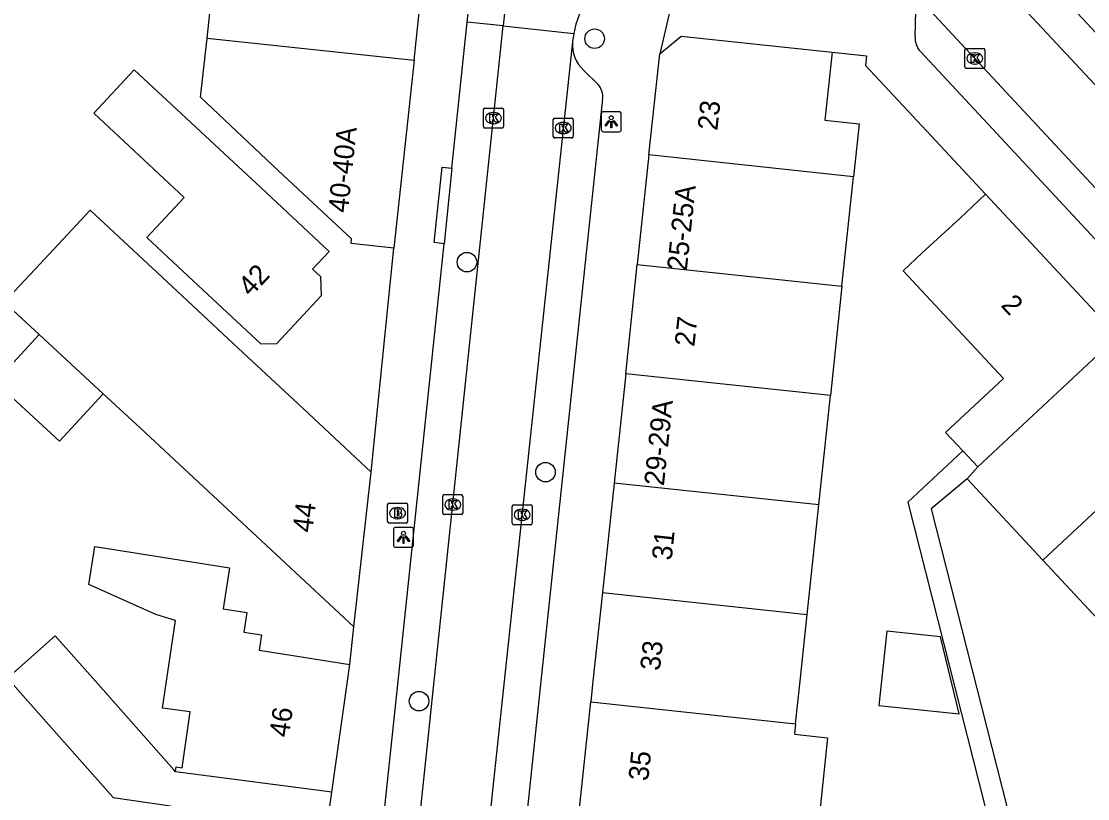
# Model space of a CAD drawing. Extents: x 159961 to 160856, y 382704 to 383353.
# Drawn here: x 160625.9 to 160679.3, y 382994.1 to 383033.1 of the extents above; entities that cross this region are included whole.
import ezdxf

# ---------------------------------------------------------------- set-up
doc = ezdxf.new("R2010")
doc.units = 0
for name, color, linetype in [('IMGEO_Boom', 7, 'Continuous'), ('IMGEO_Brandkraan', 7, 'Continuous'), ('IMGEO_Kolk', 7, 'Continuous'), ('IMGEO_Lichtpunt', 7, 'Continuous'), ('IMGEO_Muur', 7, 'Continuous'), ('IMGEO_Pand', 7, 'Continuous'), ('IMGEO_Pand_nummerreeks', 7, 'Continuous'), ('IMGEO_Rijbaan_lokaal_open', 7, 'Continuous'), ('IMGEO_Voetpad_open', 7, 'Continuous')]:
    doc.layers.add(name, color=color, linetype=linetype)

msp = doc.modelspace()

# ---------------------------------------------------------------- linework, layer by layer
at = {"layer": 'IMGEO_Boom'}
for centre in [(160654.58, 383032.2), (160648.18, 383021), (160652.118, 383010.476), (160645.78, 382999)]:
    msp.add_circle(centre, 0.489, dxfattribs=at)
at = {"layer": 'IMGEO_Brandkraan'}
for p, q in [((160644.282, 383008.925), (160645.134, 383008.925)), ((160644.207, 383007.999), (160644.207, 383008.851)), ((160644.695, 383008.705), (160644.72, 383008.705)), ((160645.208, 383008.851), (160645.208, 383007.999)), ((160645.134, 383007.925), (160644.282, 383007.925)), ((160644.718, 383008.145), (160644.693, 383008.145))]:
    msp.add_line(p, q, dxfattribs=at)
for points in [[(160644.282, 383008.925), (160645.134, 383008.925)], [(160644.207, 383007.999), (160644.207, 383008.851)], [(160644.555, 383008.625), (160644.555, 383008.225), (160644.768, 383008.225)], [(160644.786, 383008.625), (160644.555, 383008.625)], [(160644.734, 383008.544), (160644.68, 383008.544), (160644.68, 383008.468)], [(160644.68, 383008.468), (160644.733, 383008.468)], [(160644.742, 383008.392), (160644.68, 383008.392), (160644.68, 383008.311)], [(160645.208, 383008.851), (160645.208, 383007.999)], [(160645.134, 383007.925), (160644.282, 383007.925)], [(160644.68, 383008.311), (160644.742, 383008.311)]]:
    msp.add_lwpolyline(points, dxfattribs=at)
for centre, radius, start, end in [((160644.284, 383008.849), 0.0765, 91.552, 178.448), ((160644.284, 383008.849), 0.0765, 91.552, 178.448), ((160645.132, 383008.849), 0.0765, 1.552, 88.448), ((160645.132, 383008.849), 0.0765, 1.552, 88.448), ((160644.735, 383008.506), 0.0379, 267.8285, 90.9355), ((160644.743, 383008.351), 0.0404, 269.8759, 90.5077), ((160644.79, 383008.48), 0.145, 59.4692, 91.5367), ((160644.815, 383008.527), 0.0922, 285.5137, 58.1501), ((160644.82, 383008.335), 0.105, 301.3115, 78.989), ((160644.284, 383008.001), 0.0765, 181.552, 268.448), ((160644.284, 383008.001), 0.0765, 181.552, 268.448), ((160644.774, 383008.476), 0.251, 268.6676, 293.5347), ((160645.132, 383008.001), 0.0765, 271.552, 358.448), ((160645.132, 383008.001), 0.0765, 271.552, 358.448)]:
    msp.add_arc(centre, radius, start, end, dxfattribs=at)
for centre, major_axis, ratio, start_param, end_param in [((160644.694, 383008.425), (-0.387, 0.002), 0.722429, 4.712389, 7.853982), ((160644.719, 383008.425), (-0.39, 0.002), 0.717154, 1.570796, 4.712389)]:
    msp.add_ellipse(centre, major_axis=major_axis, ratio=ratio, start_param=start_param, end_param=end_param, dxfattribs=at)
at = {"layer": 'IMGEO_Kolk'}
for p, q in [((160673.134, 383030.783), (160673.134, 383031.635)), ((160673.209, 383031.709), (160674.061, 383031.709)), ((160673.622, 383031.489), (160673.647, 383031.489)), ((160674.135, 383031.635), (160674.135, 383030.783)), ((160673.645, 383030.929), (160673.62, 383030.929)), ((160674.061, 383030.709), (160673.209, 383030.709)), ((160649.086, 383028.72), (160649.938, 383028.72)), ((160649.011, 383027.794), (160649.011, 383028.646)), ((160649.499, 383028.5), (160649.524, 383028.5)), ((160650.012, 383028.646), (160650.012, 383027.794)), ((160652.583, 383028.223), (160653.435, 383028.223)), ((160649.938, 383027.72), (160649.086, 383027.72)), ((160649.522, 383027.94), (160649.497, 383027.94)), ((160652.508, 383027.297), (160652.508, 383028.149)), ((160652.996, 383028.003), (160653.021, 383028.003)), ((160653.509, 383028.149), (160653.509, 383027.297)), ((160653.435, 383027.223), (160652.583, 383027.223)), ((160653.019, 383027.443), (160652.994, 383027.443)), ((160646.969, 383008.427), (160646.969, 383009.279)), ((160647.044, 383009.353), (160647.896, 383009.353)), ((160647.457, 383009.133), (160647.482, 383009.133)), ((160647.97, 383009.279), (160647.97, 383008.427)), ((160647.48, 383008.573), (160647.455, 383008.573)), ((160650.452, 383007.913), (160650.452, 383008.765)), ((160650.527, 383008.839), (160651.379, 383008.839)), ((160650.94, 383008.619), (160650.965, 383008.619)), ((160651.453, 383008.765), (160651.453, 383007.913)), ((160647.896, 383008.353), (160647.044, 383008.353)), ((160650.963, 383008.059), (160650.938, 383008.059)), ((160651.379, 383007.839), (160650.527, 383007.839))]:
    msp.add_line(p, q, dxfattribs=at)
for points in [[(160673.134, 383030.783), (160673.134, 383031.635)], [(160673.209, 383031.709), (160674.061, 383031.709)], [(160673.455, 383031.409), (160673.578, 383031.409), (160673.578, 383031.258), (160673.708, 383031.409), (160673.872, 383031.409), (160673.726, 383031.258), (160673.879, 383031.009), (160673.727, 383031.009), (160673.642, 383031.173), (160673.578, 383031.106), (160673.578, 383031.009), (160673.455, 383031.009), (160673.455, 383031.409)], [(160674.135, 383031.635), (160674.135, 383030.783)], [(160674.061, 383030.709), (160673.209, 383030.709)], [(160649.086, 383028.72), (160649.938, 383028.72)], [(160649.011, 383027.794), (160649.011, 383028.646)], [(160649.332, 383028.42), (160649.455, 383028.42), (160649.455, 383028.269), (160649.585, 383028.42), (160649.749, 383028.42), (160649.603, 383028.269), (160649.756, 383028.02), (160649.604, 383028.02), (160649.519, 383028.184), (160649.455, 383028.117), (160649.455, 383028.02), (160649.332, 383028.02), (160649.332, 383028.42)], [(160650.012, 383028.646), (160650.012, 383027.794)], [(160652.583, 383028.223), (160653.435, 383028.223)], [(160649.938, 383027.72), (160649.086, 383027.72)], [(160652.508, 383027.297), (160652.508, 383028.149)], [(160652.829, 383027.923), (160652.952, 383027.923), (160652.952, 383027.772), (160653.082, 383027.923), (160653.246, 383027.923), (160653.1, 383027.772), (160653.253, 383027.523), (160653.101, 383027.523), (160653.016, 383027.687), (160652.952, 383027.62), (160652.952, 383027.523), (160652.829, 383027.523), (160652.829, 383027.923)], [(160653.509, 383028.149), (160653.509, 383027.297)], [(160653.435, 383027.223), (160652.583, 383027.223)], [(160646.969, 383008.427), (160646.969, 383009.279)], [(160647.044, 383009.353), (160647.896, 383009.353)], [(160647.29, 383009.053), (160647.413, 383009.053), (160647.413, 383008.902), (160647.543, 383009.053), (160647.707, 383009.053), (160647.561, 383008.902), (160647.714, 383008.653), (160647.562, 383008.653), (160647.477, 383008.817), (160647.413, 383008.75), (160647.413, 383008.653), (160647.29, 383008.653), (160647.29, 383009.053)], [(160647.97, 383009.279), (160647.97, 383008.427)], [(160650.452, 383007.913), (160650.452, 383008.765)], [(160650.527, 383008.839), (160651.379, 383008.839)], [(160650.773, 383008.539), (160650.896, 383008.539), (160650.896, 383008.388), (160651.026, 383008.539), (160651.19, 383008.539), (160651.044, 383008.388), (160651.197, 383008.139), (160651.045, 383008.139), (160650.96, 383008.303), (160650.896, 383008.236), (160650.896, 383008.139), (160650.773, 383008.139), (160650.773, 383008.539)], [(160651.453, 383008.765), (160651.453, 383007.913)], [(160647.896, 383008.353), (160647.044, 383008.353)], [(160651.379, 383007.839), (160650.527, 383007.839)]]:
    msp.add_lwpolyline(points, dxfattribs=at)
for centre, start, end in [((160673.211, 383031.633), 91.552, 178.448), ((160673.211, 383031.633), 91.552, 178.448), ((160674.059, 383031.633), 1.552, 88.448), ((160674.059, 383031.633), 1.552, 88.448), ((160673.211, 383030.785), 181.552, 268.448), ((160673.211, 383030.785), 181.552, 268.448), ((160674.059, 383030.785), 271.552, 358.448), ((160674.059, 383030.785), 271.552, 358.448), ((160649.088, 383028.644), 91.552, 178.448), ((160649.088, 383028.644), 91.552, 178.448), ((160649.936, 383028.644), 1.552, 88.448), ((160649.936, 383028.644), 1.552, 88.448), ((160652.585, 383028.147), 91.552, 178.448), ((160652.585, 383028.147), 91.552, 178.448), ((160653.433, 383028.147), 1.552, 88.448), ((160653.433, 383028.147), 1.552, 88.448), ((160649.088, 383027.796), 181.552, 268.448), ((160649.088, 383027.796), 181.552, 268.448), ((160649.936, 383027.796), 271.552, 358.448), ((160649.936, 383027.796), 271.552, 358.448), ((160652.585, 383027.299), 181.552, 268.448), ((160652.585, 383027.299), 181.552, 268.448), ((160653.433, 383027.299), 271.552, 358.448), ((160653.433, 383027.299), 271.552, 358.448), ((160647.046, 383009.277), 91.552, 178.448), ((160647.046, 383009.277), 91.552, 178.448), ((160647.894, 383009.277), 1.552, 88.448), ((160647.894, 383009.277), 1.552, 88.448), ((160647.046, 383008.429), 181.552, 268.448), ((160647.046, 383008.429), 181.552, 268.448), ((160647.894, 383008.429), 271.552, 358.448), ((160647.894, 383008.429), 271.552, 358.448), ((160650.529, 383008.763), 91.552, 178.448), ((160650.529, 383008.763), 91.552, 178.448), ((160651.377, 383008.763), 1.552, 88.448), ((160651.377, 383008.763), 1.552, 88.448), ((160650.529, 383007.915), 181.552, 268.448), ((160650.529, 383007.915), 181.552, 268.448), ((160651.377, 383007.915), 271.552, 358.448), ((160651.377, 383007.915), 271.552, 358.448)]:
    msp.add_arc(centre, 0.0765, start, end, dxfattribs=at)
for centre, major_axis, ratio, start_param, end_param in [((160673.621, 383031.209), (-0.387, 0.002), 0.722429, 4.712389, 7.853982), ((160673.646, 383031.209), (-0.39, 0.002), 0.717154, 1.570796, 4.712389), ((160649.498, 383028.22), (-0.387, 0.002), 0.722429, 4.712389, 7.853982), ((160649.523, 383028.22), (-0.39, 0.002), 0.717154, 1.570796, 4.712389), ((160652.995, 383027.723), (-0.387, 0.002), 0.722429, 4.712389, 7.853982), ((160653.02, 383027.723), (-0.39, 0.002), 0.717154, 1.570796, 4.712389), ((160647.456, 383008.853), (-0.387, 0.002), 0.722429, 4.712389, 7.853982), ((160647.481, 383008.853), (-0.39, 0.002), 0.717154, 1.570796, 4.712389), ((160650.939, 383008.339), (-0.387, 0.002), 0.722429, 4.712389, 7.853982), ((160650.964, 383008.339), (-0.39, 0.002), 0.717154, 1.570796, 4.712389)]:
    msp.add_ellipse(centre, major_axis=major_axis, ratio=ratio, start_param=start_param, end_param=end_param, dxfattribs=at)
at = {"layer": 'IMGEO_Lichtpunt'}
for p, q in [((160654.914, 383028.44), (160654.914, 383027.633)), ((160654.914, 383028.44), (160654.914, 383027.633)), ((160655.816, 383028.535), (160655.008, 383028.535)), ((160655.816, 383028.535), (160655.008, 383028.535)), ((160655.91, 383027.633), (160655.91, 383028.44)), ((160655.91, 383027.633), (160655.91, 383028.44)), ((160655.008, 383027.539), (160655.816, 383027.539)), ((160655.008, 383027.539), (160655.816, 383027.539)), ((160644.503, 383007.615), (160644.503, 383006.808)), ((160644.503, 383007.615), (160644.503, 383006.808)), ((160645.405, 383007.71), (160644.597, 383007.71)), ((160645.405, 383007.71), (160644.597, 383007.71)), ((160645.499, 383006.808), (160645.499, 383007.615)), ((160645.499, 383006.808), (160645.499, 383007.615)), ((160644.597, 383006.714), (160645.405, 383006.714)), ((160644.597, 383006.714), (160645.405, 383006.714))]:
    msp.add_line(p, q, dxfattribs=at)
for points in [[(160655.288, 383028.104), (160655.327, 383028.076), (160655.139, 383027.814), (160655.101, 383027.841), (160655.288, 383028.104)], [(160655.39, 383028.056), (160655.437, 383028.056), (160655.437, 383027.734), (160655.39, 383027.734), (160655.39, 383028.056)], [(160655.5, 383028.076), (160655.538, 383028.103), (160655.725, 383027.841), (160655.686, 383027.813), (160655.5, 383028.076)], [(160644.877, 383007.279), (160644.916, 383007.251), (160644.728, 383006.989), (160644.69, 383007.016), (160644.877, 383007.279)], [(160644.979, 383007.231), (160645.026, 383007.231), (160645.026, 383006.909), (160644.979, 383006.909), (160644.979, 383007.231)], [(160645.089, 383007.251), (160645.127, 383007.278), (160645.314, 383007.016), (160645.275, 383006.988), (160645.089, 383007.251)]]:
    msp.add_lwpolyline(points, dxfattribs=at)
for centre in [(160655.413, 383028.238), (160645.002, 383007.413)]:
    msp.add_circle(centre, 0.0994, dxfattribs=at)
for centre, start, end in [((160655.008, 383028.44), 90, 180), ((160655.008, 383028.44), 90, 180), ((160655.816, 383028.44), 0, 90), ((160655.816, 383028.44), 0, 90), ((160655.008, 383027.633), 180, 270), ((160655.008, 383027.633), 180, 270), ((160655.816, 383027.633), 270, 0), ((160655.816, 383027.633), 270, 360), ((160644.597, 383007.615), 90, 180), ((160644.597, 383007.615), 90, 180), ((160645.405, 383007.615), 0, 90), ((160645.405, 383007.615), 0, 90), ((160644.597, 383006.808), 180, 270), ((160644.597, 383006.808), 180, 270), ((160645.405, 383006.808), 270, 0), ((160645.405, 383006.808), 270, 360)]:
    msp.add_arc(centre, 0.0946, start, end, dxfattribs=at)
at = {"layer": 'IMGEO_Muur'}
msp.add_lwpolyline([(160666.482, 383031.516), (160668.202, 383031.333), (160668.152, 383030.861), (160671.913, 383026.823)], dxfattribs=at)
at = {"layer": 'IMGEO_Pand'}
for points in [[(160635.157, 383032.23), (160635.656, 383036.804), (160634.022, 383036.98), (160633.969, 383036.487), (160630.501, 383036.858), (160630.728, 383038.972)], [(160645.531, 383031.118), (160646.196, 383037.313)], [(160644.522, 383021.703), (160642.372, 383021.934), (160642.399, 383022.173), (160638.742, 383025.582), (160634.833, 383029.266), (160635.157, 383032.23)], [(160635.157, 383032.23), (160645.531, 383031.118)], [(160657.843, 383031.445), (160658.924, 383032.318), (160666.482, 383031.516)], [(160657.303, 383026.373), (160657.843, 383031.445)], [(160666.482, 383031.516), (160666.121, 383028.11), (160667.84, 383027.928), (160667.674, 383026.361), (160667.559, 383025.282)], [(160645.531, 383031.118), (160644.522, 383021.703)], [(160636.48, 383026.018), (160637.623, 383024.952), (160641.281, 383021.543), (160640.447, 383020.649), (160640.843, 383020.28), (160640.877, 383019.317), (160638.638, 383016.914), (160637.869, 383016.887), (160634.212, 383020.296), (160632.144, 383022.237), (160634.017, 383024.237), (160629.481, 383028.465), (160631.512, 383030.645), (160636.48, 383026.018)], [(160657.303, 383026.373), (160656.72, 383020.891)], [(160667.559, 383025.282), (160657.303, 383026.373)], [(160666.977, 383019.801), (160667.559, 383025.282)], [(160674.164, 383024.406), (160672.895, 383023.211), (160670.995, 383021.462), (160670.045, 383020.56), (160675.072, 383015.177), (160672.17, 383012.468), (160673.028, 383011.549)], [(160674.164, 383024.406), (160680.806, 383017.294)], [(160626.742, 383017.376), (160624.996, 383018.988), (160626.788, 383020.91), (160629.302, 383023.608), (160632.909, 383020.247), (160636.969, 383016.463), (160639.728, 383013.893), (160643.385, 383010.484)], [(160656.137, 383015.408), (160656.72, 383020.891)], [(160656.72, 383020.891), (160666.977, 383019.801)], [(160666.977, 383019.801), (160666.395, 383014.316)], [(160629.956, 383014.409), (160627.756, 383012.026), (160624.542, 383014.992), (160626.742, 383017.376)], [(160629.956, 383014.409), (160626.742, 383017.376)], [(160673.788, 383010.736), (160680.806, 383017.294)], [(160656.137, 383015.408), (160655.553, 383009.925)], [(160666.395, 383014.316), (160656.137, 383015.408)], [(160642.52, 383002.717), (160638.863, 383006.126), (160631.829, 383012.681), (160629.956, 383014.409)], [(160665.812, 383008.833), (160666.395, 383014.316)], [(160684.661, 383013.167), (160677.05, 383006.06)], [(160673.788, 383010.736), (160673.028, 383011.549)], [(160673.242, 383010.135), (160673.788, 383010.736)], [(160642.52, 383002.717), (160643.385, 383010.484)], [(160677.05, 383006.06), (160673.242, 383010.135)], [(160655.553, 383009.925), (160654.97, 383004.442)], [(160665.812, 383008.833), (160655.553, 383009.925)], [(160665.23, 383003.351), (160665.812, 383008.833)], [(160633.574, 382995.462), (160633.609, 382995.709), (160633.914, 382995.665), (160634.315, 382998.458), (160632.925, 382998.657), (160633.125, 383000), (160633.577, 383003.042), (160632.588, 383003.337), (160629.238, 383004.849), (160629.537, 383006.751), (160631.345, 383006.467), (160636.284, 383005.69), (160635.96, 383003.635), (160637.155, 383003.447), (160636.999, 383002.459), (160637.888, 383002.319), (160637.766, 383001.548), (160642.32, 383000.832)], [(160680.724, 383002.128), (160677.05, 383006.06)], [(160654.97, 383004.442), (160654.497, 383000), (160654.386, 382998.959)], [(160654.97, 383004.442), (160665.23, 383003.351)], [(160664.647, 382997.867), (160664.874, 383000), (160665.23, 383003.351)], [(160633.574, 382995.462), (160633.496, 382995.551), (160629.562, 383000), (160627.547, 383002.279), (160625.149, 383000.16), (160625.291, 383000), (160630.446, 382994.167), (160633.33, 382993.755), (160632.574, 382988.48)], [(160668.829, 382998.785), (160672.851, 382998.358), (160671.907, 383002.222), (160669.225, 383002.507), (160668.829, 382998.785)], [(160641.417, 382994.432), (160642.203, 383000), (160642.32, 383000.832)], [(160653.803, 382993.476), (160654.386, 382998.959)], [(160654.386, 382998.959), (160664.647, 382997.867)], [(160664.647, 382997.867), (160664.591, 382997.338), (160666.258, 382997.161), (160665.731, 382992.208), (160664.064, 382992.385)], [(160641.417, 382994.432), (160633.574, 382995.462)], [(160640.419, 382987.372), (160641.417, 382994.432)]]:
    msp.add_lwpolyline(points, dxfattribs=at)
at = {"layer": 'IMGEO_Rijbaan_lokaal_open'}
for points in [[(160672.178, 383037.909), (160700.852, 383007.229)], [(160650.186, 383034.604), (160650, 383032.838)], [(160670.275, 383034.824), (160698.234, 383004.765)], [(160644.84, 382983.782), (160646.54, 383000), (160650, 383032.838)], [(160650, 383032.838), (160653.531, 383032.462)], [(160653.531, 383032.462), (160653.47, 383032.049)], [(160653.47, 383032.049), (160650.054, 383000), (160648.217, 382982.765)]]:
    msp.add_lwpolyline(points, dxfattribs=at)
msp.add_arc((160658.435, 383031.533), 4.991, 83.2474, 169.2774, dxfattribs=at)
at = {"layer": 'IMGEO_Voetpad_open'}
for points in [[(160702.135, 383008.415), (160675.357, 383037.17)], [(160659.022, 383036.49), (160657.843, 383031.445)], [(160648.2, 383033.029), (160648.386, 383034.794)], [(160670.644, 383032.293), (160670.674, 383033.603)], [(160647.431, 383025.71), (160648.2, 383033.029)], [(160650, 383032.838), (160648.2, 383033.029)], [(160666.482, 383031.516), (160668.202, 383031.333), (160668.152, 383030.861), (160671.913, 383026.823), (160674.164, 383024.406)], [(160696.934, 383003.596), (160670.905, 383031.554)], [(160654.039, 383030.604), (160654.758, 383029.902)], [(160654.98, 383029.184), (160651.889, 383000), (160650.325, 382985.227)], [(160647.033, 383021.926), (160646.536, 383021.978), (160646.934, 383025.762), (160647.431, 383025.71)], [(160647.431, 383025.71), (160647.033, 383021.926)], [(160643.303, 382986.45), (160644.728, 383000), (160647.033, 383021.926)], [(160643.385, 383010.484), (160644.522, 383021.703)], [(160673.028, 383011.549), (160670.277, 383008.98), (160674.441, 382992.57), (160674.436, 382992.473)], [(160673.242, 383010.135), (160671.446, 383008.637), (160675.497, 382992.672), (160675.328, 382989.679), (160670.947, 382985.707)], [(160642.32, 383000.832), (160642.52, 383002.717)]]:
    msp.add_lwpolyline(points, dxfattribs=at)
for centre, radius, start, end in [((160655.269, 383031.923), 1.803, 175.9848, 227.0015), ((160671.642, 383032.23), 1, 176.371, 222.5334), ((160654.081, 383029.3), 0.906, 352.675, 41.6874)]:
    msp.add_arc(centre, radius, start, end, dxfattribs=at)

# ---------------------------------------------------------------- texts
at = {"layer": 'IMGEO_Pand_nummerreeks'}
for s, rotation, p in [('23', 83.9275, (160660.729, 383027.57)), ('40-40A', 84.1304, (160642.219, 383023.449)), ('25-25A', 83.9269, (160659.196, 383020.536)), ('42', 47.0234, (160637.349, 383019.226)), ('2', 313.0404, (160674.898, 383018.814)), ('27', 83.9275, (160659.577, 383016.741)), ('29-29A', 83.9211, (160658.05, 383009.767)), ('44', 83.0789, (160640.429, 383007.419)), ('31', 83.9275, (160658.437, 383006.025)), ('33', 83.9275, (160657.849, 383000.498)), ('46', 81.9615, (160639.255, 382997.155)), ('35', 83.9211, (160657.261, 382994.974))]:
    msp.add_text(s, height=1, rotation=rotation, dxfattribs=at).set_placement(p)

doc.saveas('drawing.dxf')
